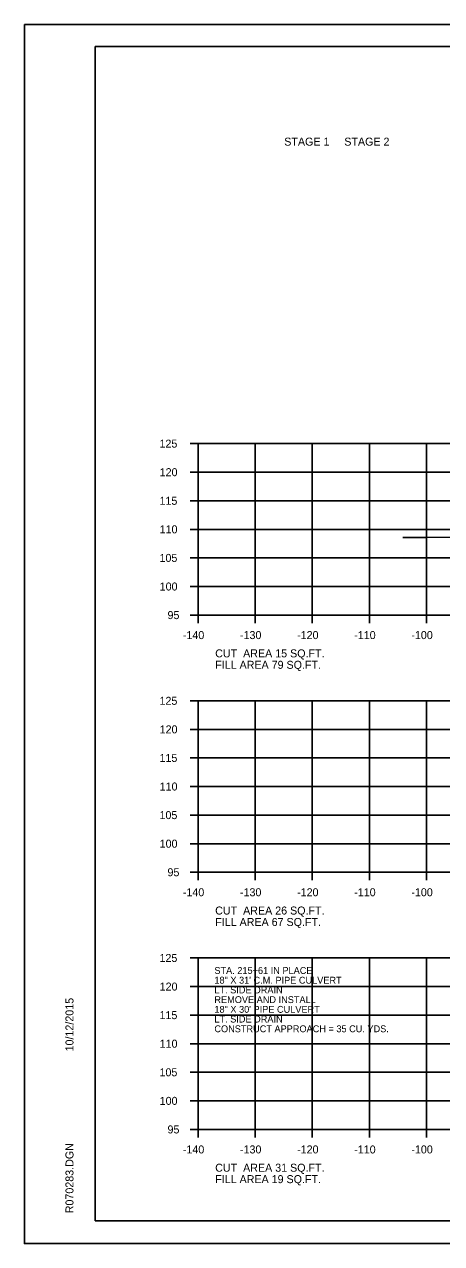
# Model space of a CAD drawing. Extents: x 1175611 to 1176402, y -433344 to -416213.
# Drawn here: x 1175610.6 to 1175683.6, y -424170 to -423956.7 of the extents above; entities that cross this region are included whole.
import ezdxf

# ---------------------------------------------------------------- set-up
doc = ezdxf.new("R2010")
doc.units = 0
for name, color, linetype in [('Default', 7, 'Continuous'), ('R_Axis', 7, 'Continuous'), ('R_Axis Annot', 7, 'Continuous'), ('R_Border', 7, 'Continuous'), ('R_Exist Surface', 7, 'Continuous'), ('R_Grid', 7, 'Continuous'), ('R_No Plot', 7, 'Continuous'), ('R_Water Annot', 7, 'Continuous')]:
    doc.layers.add(name, color=color, linetype=linetype)

msp = doc.modelspace()

# ---------------------------------------------------------------- linework, layer by layer
at = {"layer": 'R_Axis'}
for p, q in [((1175639.57, -424030.02), (1175640.97, -424030.02)), ((1175640.97, -424060.02), (1175640.97, -424030.02)), ((1175639.57, -424035.02), (1175640.97, -424035.02)), ((1175639.57, -424040.02), (1175640.97, -424040.02)), ((1175639.57, -424045.02), (1175640.97, -424045.02)), ((1175639.57, -424050.02), (1175640.97, -424050.02)), ((1175639.57, -424055.02), (1175640.97, -424055.02)), ((1175639.57, -424060.02), (1175640.97, -424060.02)), ((1175640.97, -424060.02), (1175920.97, -424060.02)), ((1175640.97, -424061.42), (1175640.97, -424060.02)), ((1175650.97, -424061.42), (1175650.97, -424060.02)), ((1175660.97, -424061.42), (1175660.97, -424060.02)), ((1175670.97, -424061.42), (1175670.97, -424060.02)), ((1175680.97, -424061.42), (1175680.97, -424060.02)), ((1175639.57, -424075.02), (1175640.97, -424075.02)), ((1175640.97, -424105.02), (1175640.97, -424075.02)), ((1175639.57, -424080.02), (1175640.97, -424080.02)), ((1175639.57, -424085.02), (1175640.97, -424085.02)), ((1175639.57, -424090.02), (1175640.97, -424090.02)), ((1175639.57, -424095.02), (1175640.97, -424095.02)), ((1175639.57, -424100.02), (1175640.97, -424100.02)), ((1175639.57, -424105.02), (1175640.97, -424105.02)), ((1175640.97, -424105.02), (1175920.97, -424105.02)), ((1175640.97, -424106.42), (1175640.97, -424105.02)), ((1175650.97, -424106.42), (1175650.97, -424105.02)), ((1175660.97, -424106.42), (1175660.97, -424105.02)), ((1175670.97, -424106.42), (1175670.97, -424105.02)), ((1175680.97, -424106.42), (1175680.97, -424105.02)), ((1175639.57, -424120.02), (1175640.97, -424120.02)), ((1175640.97, -424150.02), (1175640.97, -424120.02)), ((1175639.57, -424125.02), (1175640.97, -424125.02)), ((1175639.57, -424130.02), (1175640.97, -424130.02)), ((1175639.57, -424135.02), (1175640.97, -424135.02)), ((1175639.57, -424140.02), (1175640.97, -424140.02)), ((1175639.57, -424145.02), (1175640.97, -424145.02)), ((1175639.57, -424150.02), (1175640.97, -424150.02)), ((1175640.97, -424150.02), (1175920.97, -424150.02)), ((1175640.97, -424151.42), (1175640.97, -424150.02)), ((1175650.97, -424151.42), (1175650.97, -424150.02)), ((1175660.97, -424151.42), (1175660.97, -424150.02)), ((1175670.97, -424151.42), (1175670.97, -424150.02)), ((1175680.97, -424151.42), (1175680.97, -424150.02))]:
    msp.add_line(p, q, dxfattribs=at)
at = {"layer": 'R_Border'}
for p, q in [((1175622.97, -423960.56), (1175939.15, -423960.56)), ((1175622.97, -424166.02), (1175622.97, -423960.56)), ((1175622.97, -424166.02), (1175622.97, -424166.02)), ((1175939.15, -424166.02), (1175622.97, -424166.02))]:
    msp.add_line(p, q, dxfattribs=at)
at = {"layer": 'R_Exist Surface'}
msp.add_lwpolyline([(1175676.8, -424046.46), (1175679.46, -424046.43), (1175680.77, -424046.43), (1175693.25, -424046.41)], dxfattribs=at)
at = {"layer": 'R_Grid'}
for p, q in [((1175640.97, -424030.02), (1175920.97, -424030.02)), ((1175640.97, -424060.02), (1175640.97, -424030.02)), ((1175650.97, -424060.02), (1175650.97, -424030.02)), ((1175660.97, -424060.02), (1175660.97, -424030.02)), ((1175670.97, -424060.02), (1175670.97, -424030.02)), ((1175680.97, -424060.02), (1175680.97, -424030.02)), ((1175640.97, -424035.02), (1175920.97, -424035.02)), ((1175640.97, -424040.02), (1175920.97, -424040.02)), ((1175640.97, -424045.02), (1175920.97, -424045.02)), ((1175640.97, -424050.02), (1175920.97, -424050.02)), ((1175640.97, -424055.02), (1175920.97, -424055.02)), ((1175640.97, -424060.02), (1175920.97, -424060.02)), ((1175640.97, -424075.02), (1175920.97, -424075.02)), ((1175640.97, -424105.02), (1175640.97, -424075.02)), ((1175650.97, -424105.02), (1175650.97, -424075.02)), ((1175660.97, -424105.02), (1175660.97, -424075.02)), ((1175670.97, -424105.02), (1175670.97, -424075.02)), ((1175680.97, -424105.02), (1175680.97, -424075.02)), ((1175640.97, -424080.02), (1175920.97, -424080.02)), ((1175640.97, -424085.02), (1175920.97, -424085.02)), ((1175640.97, -424090.02), (1175920.97, -424090.02)), ((1175640.97, -424095.02), (1175920.97, -424095.02)), ((1175640.97, -424100.02), (1175920.97, -424100.02)), ((1175640.97, -424105.02), (1175920.97, -424105.02)), ((1175640.97, -424120.02), (1175920.97, -424120.02)), ((1175640.97, -424150.02), (1175640.97, -424120.02)), ((1175650.97, -424150.02), (1175650.97, -424120.02)), ((1175660.97, -424150.02), (1175660.97, -424120.02)), ((1175670.97, -424150.02), (1175670.97, -424120.02)), ((1175680.97, -424150.02), (1175680.97, -424120.02)), ((1175640.97, -424125.02), (1175920.97, -424125.02)), ((1175640.97, -424130.02), (1175920.97, -424130.02)), ((1175640.97, -424135.02), (1175920.97, -424135.02)), ((1175640.97, -424140.02), (1175920.97, -424140.02)), ((1175640.97, -424145.02), (1175920.97, -424145.02)), ((1175640.97, -424150.02), (1175920.97, -424150.02))]:
    msp.add_line(p, q, dxfattribs=at)
at = {"layer": 'R_No Plot'}
for p, q in [((1175610.57, -423956.66), (1175943.91, -423956.66)), ((1175610.57, -424170), (1175943.91, -424170))]:
    msp.add_line(p, q, dxfattribs=at)
msp.add_lwpolyline([(1175610.57, -423956.66), (1175943.91, -423956.66), (1175943.91, -424170), (1175610.57, -424170)], close=True, dxfattribs=at)

# ---------------------------------------------------------------- texts
at = {"layer": 'Default'}
for s, p in [('STAGE 1     STAGE 2', (1175656.06, -423977.88)), ('CUT  AREA 15 SQ.FT.', (1175643.97, -424067.42)), ('FILL AREA 79 SQ.FT.', (1175643.97, -424069.42)), ('CUT  AREA 26 SQ.FT.', (1175643.97, -424112.42)), ('FILL AREA 67 SQ.FT.', (1175643.97, -424114.42)), ('CUT  AREA 31 SQ.FT.', (1175643.97, -424157.42)), ('FILL AREA 19 SQ.FT.', (1175643.97, -424159.42))]:
    msp.add_text(s, height=1.4, dxfattribs=at).set_placement(p)
at = {"layer": 'R_Axis Annot'}
for s, p in [('125', (1175634.22, -424030.72)), ('120', (1175634.25, -424035.72)), ('115', (1175634.22, -424040.72)), ('110', (1175634.25, -424045.72)), ('105', (1175634.22, -424050.72)), ('100', (1175634.25, -424055.72)), ('95', (1175635.62, -424060.72)), ('-140', (1175638.31, -424064.22)), ('-130', (1175648.31, -424064.22)), ('-120', (1175658.31, -424064.22)), ('-110', (1175668.31, -424064.22)), ('-100', (1175678.31, -424064.22)), ('125', (1175634.22, -424075.72)), ('120', (1175634.25, -424080.72)), ('115', (1175634.22, -424085.72)), ('110', (1175634.25, -424090.72)), ('105', (1175634.22, -424095.72)), ('100', (1175634.25, -424100.72)), ('95', (1175635.62, -424105.72)), ('-140', (1175638.31, -424109.22)), ('-130', (1175648.31, -424109.22)), ('-120', (1175658.31, -424109.22)), ('-110', (1175668.31, -424109.22)), ('-100', (1175678.31, -424109.22)), ('125', (1175634.22, -424120.72)), ('120', (1175634.25, -424125.72)), ('115', (1175634.22, -424130.72)), ('110', (1175634.25, -424135.72)), ('105', (1175634.22, -424140.72)), ('100', (1175634.25, -424145.72)), ('95', (1175635.62, -424150.72)), ('-140', (1175638.31, -424154.22)), ('-130', (1175648.31, -424154.22)), ('-120', (1175658.31, -424154.22)), ('-110', (1175668.31, -424154.22)), ('-100', (1175678.31, -424154.22))]:
    msp.add_text(s, height=1.4, dxfattribs=at).set_placement(p)
at = {"layer": 'R_Border'}
for s, p in [('10/12/2015', (1175619.16, -424136.37)), ('R070283.DGN', (1175619.16, -424164.69))]:
    msp.add_text(s, height=1.4, rotation=90, dxfattribs=at).set_placement(p)
at = {"layer": 'R_Water Annot'}
for s, p in [('STA. 215+61 IN PLACE', (1175643.83, -424122.81)), ('18" X 31\' C.M. PIPE CULVERT', (1175643.83, -424124.51)), ('LT. SIDE DRAIN', (1175643.83, -424126.21)), ('REMOVE AND INSTALL', (1175643.83, -424127.91)), ('18" X 30\' PIPE CULVERT', (1175643.83, -424129.61)), ('CONSTRUCT APPROACH = 35 CU. YDS.', (1175643.83, -424133.01)), ('LT. SIDE DRAIN ', (1175643.83, -424131.31))]:
    msp.add_text(s, height=1.2, dxfattribs=at).set_placement(p)

doc.saveas('drawing.dxf')
